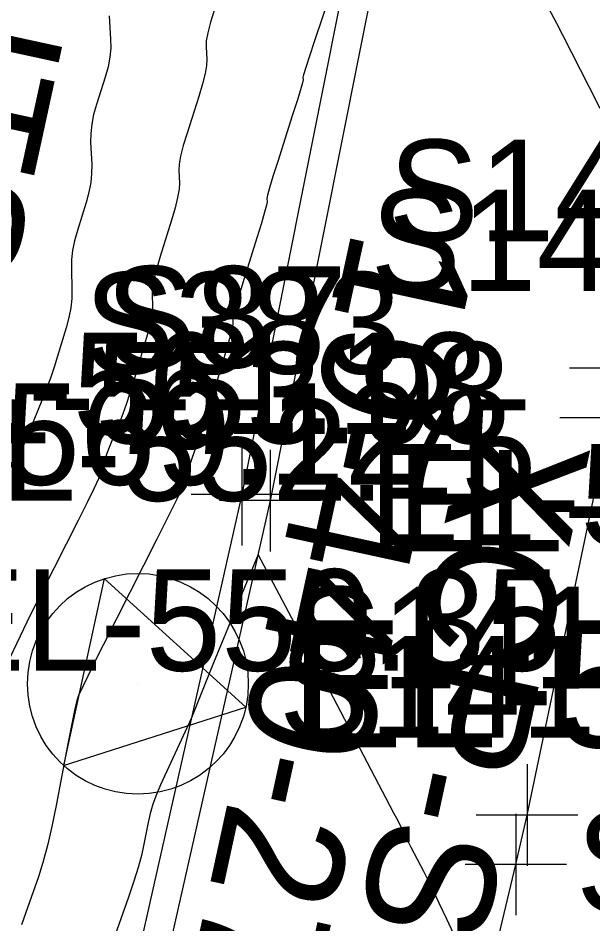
# Model space of a CAD drawing. Extents: x 1724534 to 1727318, y 657156 to 660047.
# Drawn here: x 1725626.97 to 1725649.61, y 659767.56 to 659803.25 of the extents above; entities that cross this region are included whole.
import ezdxf

# ---------------------------------------------------------------- set-up
doc = ezdxf.new("R2010")
doc.units = 0
for name, color, linetype in [('SURVEY - CONTOURS - Index with Text', 7, 'Continuous'), ('SURVEY - CONTOURS - Intermediate with optional Text', 7, 'Continuous'), ('SURVEY - CONTROL - Points - Elevations', 7, 'Continuous'), ('SURVEY - CONTROL with Text', 7, 'Continuous'), ('SURVEY - DTM - Breaklines', 7, 'Continuous'), ('SURVEY - DTM - Breaklines - Points - Elevations', 7, 'Continuous'), ('SURVEY - DTM - Breaklines - Points - Locators', 7, 'Continuous'), ('SURVEY - DTM - Breaklines - Points - Numbers', 7, 'Continuous'), ('SURVEY - NON-TRANSPORTATION - Features - Points - Elevations', 7, 'Continuous'), ('SURVEY - TRANSPORTATION - Features', 7, 'Continuous'), ('SURVEY - TRANSPORTATION - Features - Points - Elevations', 7, 'Continuous'), ('SURVEY - TRANSPORTATION - Features - Points - Locators', 7, 'Continuous'), ('SURVEY - TRANSPORTATION - Features - Points - Numbers', 7, 'Continuous'), ('SURVEY - TRANSPORTATION - Roads', 7, 'Continuous'), ('SURVEY - TRANSPORTATION - Roads - Points - Locators', 7, 'Continuous'), ('SURVEY - TRANSPORTATION - Roads - Points - Numbers', 7, 'Continuous'), ('SURVEY - UTILITIES - Poles and Miscellaneous - Points - Elevations', 7, 'Continuous'), ('SURVEY - UTILITIES - Poles and Miscellaneous with Text', 7, 'Continuous')]:
    doc.layers.add(name, color=color, linetype=linetype)

msp = doc.modelspace()

# ---------------------------------------------------------------- linework, layer by layer
at = {"layer": 'SURVEY - CONTOURS - Index with Text'}
msp.add_lwpolyline([(1725630.555, 659803.336), (1725630.616, 659802.423), (1725630.62, 659802.072), (1725630.586, 659801.706), (1725630.513, 659801.323), (1725630.403, 659800.925), (1725630.057, 659799.841), (1725629.945, 659799.444), (1725629.87, 659799.065), (1725629.831, 659798.705), (1725629.828, 659798.363), (1725629.87, 659797.475), (1725629.867, 659797.132), (1725629.829, 659796.768), (1725629.755, 659796.385), (1725629.645, 659795.981), (1725629.305, 659794.878), (1725629.194, 659794.475), (1725629.118, 659794.095), (1725629.076, 659793.736), (1725629.068, 659793.4), (1725629.093, 659792.533), (1725629.086, 659792.197), (1725629.044, 659791.836), (1725628.969, 659791.451), (1725628.86, 659791.043), (1725628.525, 659789.923), (1725628.392, 659789.499), (1725628.244, 659789.067), (1725628.081, 659788.628), (1725627.904, 659788.182), (1725627.413, 659786.981), (1725627.247, 659786.573), (1725627.12, 659786.25), (1725627.029, 659786.012), (1725626.977, 659785.859), (1725626.887, 659785.563)], dxfattribs=at)
at = {"layer": 'SURVEY - CONTOURS - Intermediate with optional Text'}
for points in [[(1725639.26, 659804.197), (1725638.648, 659802.353), (1725638.447, 659801.744), (1725638.304, 659801.299), (1725638.219, 659801.019), (1725638.193, 659800.904), (1725638.199, 659800.816), (1725638.174, 659800.702), (1725638.094, 659800.429), (1725637.96, 659799.994), (1725637.772, 659799.399), (1725637.197, 659797.598), (1725637.008, 659797.001), (1725636.875, 659796.56), (1725636.795, 659796.275), (1725636.77, 659796.146), (1725636.777, 659796.009), (1725636.753, 659795.881), (1725636.678, 659795.601), (1725636.552, 659795.169), (1725636.373, 659794.584), (1725635.829, 659792.82), (1725635.65, 659792.233), (1725635.524, 659791.794), (1725635.448, 659791.505), (1725635.424, 659791.364), (1725635.43, 659791.187), (1725635.407, 659791.047), (1725635.335, 659790.762), (1725635.214, 659790.331), (1725635.044, 659789.754), (1725634.525, 659788.022), (1725634.349, 659787.439), (1725634.21, 659786.991), (1725634.108, 659786.677), (1725634.044, 659786.498), (1725633.921, 659786.199), (1725633.874, 659786.077), (1725633.823, 659785.935), (1725633.77, 659785.773), (1725633.713, 659785.592), (1725633.559, 659785.081), (1725633.445, 659784.789), (1725633.219, 659784.297), (1725632.882, 659783.604), (1725632.434, 659782.711), (1725630.318, 659778.539), (1725630.018, 659777.944), (1725629.901, 659777.7), (1725629.352, 659776.557), (1725629.287, 659776.355), (1725629.193, 659775.959), (1725629.07, 659775.368), (1725628.917, 659774.582), (1725628.472, 659772.227), (1725628.302, 659771.389), (1725628.128, 659770.64), (1725627.95, 659769.98), (1725627.767, 659769.41), (1725627.273, 659768.008), (1725627.098, 659767.525)], [(1725647.568, 659804.213), (1725648.186, 659803.049), (1725648.434, 659802.568), (1725649.45, 659800.56), (1725649.888, 659799.698)], [(1725634.71, 659803.585), (1725634.553, 659803.085), (1725634.445, 659802.674), (1725634.385, 659802.352), (1725634.374, 659802.12), (1725634.407, 659801.619), (1725634.397, 659801.387), (1725634.34, 659801.067), (1725634.237, 659800.659), (1725634.087, 659800.162), (1725633.627, 659798.72), (1725633.477, 659798.223), (1725633.372, 659797.813), (1725633.313, 659797.49), (1725633.299, 659797.254), (1725633.323, 659796.742), (1725633.31, 659796.507), (1725633.254, 659796.185), (1725633.153, 659795.777), (1725633.009, 659795.282), (1725632.567, 659793.849), (1725632.422, 659793.354), (1725632.321, 659792.944), (1725632.262, 659792.62), (1725632.246, 659792.382), (1725632.261, 659791.86), (1725632.246, 659791.622), (1725632.19, 659791.299), (1725632.092, 659790.891), (1725631.952, 659790.399), (1725631.525, 659788.972), (1725631.37, 659788.469), (1725631.227, 659788.029), (1725631.095, 659787.653), (1725630.974, 659787.34), (1725630.667, 659786.59), (1725630.561, 659786.325), (1725630.472, 659786.093), (1725630.4, 659785.893), (1725630.345, 659785.725), (1725630.223, 659785.322), (1725630.133, 659785.092), (1725629.955, 659784.703), (1725629.689, 659784.156), (1725629.335, 659783.451), (1725627.915, 659780.652), (1725627.435, 659779.695), (1725627.313, 659779.447), (1725625.566, 659775.813)], [(1725645.323, 659764.613), (1725643.856, 659767.747), (1725643.564, 659768.367), (1725643.316, 659768.886), (1725643.111, 659769.303), (1725642.951, 659769.618), (1725642.454, 659770.57), (1725642.254, 659770.963), (1725641.949, 659771.588), (1725641.777, 659771.925), (1725639.09, 659777.038), (1725638.738, 659777.714), (1725638.258, 659778.643), (1725637.872, 659779.376), (1725636.421, 659782.108), (1725635.732, 659780.434), (1725635.143, 659778.987), (1725634.674, 659777.837), (1725633.802, 659775.67), (1725632.586, 659773.04), (1725632.417, 659772.649), (1725632.278, 659772.272), (1725632.168, 659771.907), (1725632.088, 659771.555), (1725631.914, 659770.636), (1725631.828, 659770.25), (1725631.699, 659769.784), (1725631.527, 659769.237), (1725631.313, 659768.609), (1725630.475, 659766.236)]]:
    msp.add_lwpolyline(points, dxfattribs=at)
at = {"layer": 'SURVEY - CONTROL with Text'}
for p, q in [((1725630.364, 659781.16), (1725628.763, 659773.797)), ((1725635.94, 659776.092), (1725630.364, 659781.16)), ((1725631.689, 659777.016), (1725631.689, 659777.016)), ((1725628.763, 659773.797), (1725635.94, 659776.092))]:
    msp.add_line(p, q, dxfattribs=at)
msp.add_circle((1725631.689, 659777.016), 4.35, dxfattribs=at)
at = {"layer": 'SURVEY - DTM - Breaklines'}
msp.add_lwpolyline([(1725639.982, 659805.546), (1725635.79, 659784.47), (1725629.921, 659758.494), (1725625.443, 659739.387), (1725624.054, 659734.362), (1725618.103, 659709.974), (1725612.874, 659685.67), (1725607.844, 659661.097), (1725602.477, 659636.589), (1725597.046, 659612.281)], dxfattribs=at)
at = {"layer": 'SURVEY - DTM - Breaklines - Points - Locators'}
for p, q in [((1725635.79, 659786.47), (1725635.79, 659782.47)), ((1725637.79, 659784.47), (1725633.79, 659784.47))]:
    msp.add_line(p, q, dxfattribs=at)
at = {"layer": 'SURVEY - TRANSPORTATION - Features'}
msp.add_lwpolyline([(1725641.101, 659805.349), (1725636.902, 659784.236), (1725631.028, 659758.231), (1725626.544, 659739.104), (1725625.155, 659734.079), (1725619.206, 659709.701), (1725613.974, 659685.384), (1725608.945, 659660.816), (1725603.581, 659636.317), (1725598.147, 659611.998)], dxfattribs=at)
at = {"layer": 'SURVEY - TRANSPORTATION - Features - Points - Locators'}
for p, q in [((1725636.902, 659786.236), (1725636.902, 659782.236)), ((1725638.902, 659784.236), (1725634.902, 659784.236))]:
    msp.add_line(p, q, dxfattribs=at)
at = {"layer": 'SURVEY - TRANSPORTATION - Roads'}
msp.add_lwpolyline([(1725603.37, 659597.283), (1725609.346, 659620.521), (1725610.838, 659626.331), (1725616.118, 659647.682), (1725616.609, 659649.621), (1725622.545, 659672.869), (1725623.043, 659674.805), (1725627.074, 659690.284), (1725627.572, 659692.221), (1725631.909, 659709.685), (1725632.405, 659711.621), (1725638.875, 659736.793), (1725639.344, 659738.736), (1725642.879, 659754.334), (1725646.579, 659769.894), (1725647.02, 659771.844), (1725650.31, 659787.495), (1725650.689, 659789.457), (1725652.957, 659801.236), (1725653.303, 659803.205)], dxfattribs=at)
at = {"layer": 'SURVEY - TRANSPORTATION - Roads - Points - Locators'}
for p, q in [((1725652.689, 659789.457), (1725648.689, 659789.457)), ((1725652.31, 659787.495), (1725648.31, 659787.495)), ((1725647.02, 659773.844), (1725647.02, 659769.844)), ((1725649.02, 659771.844), (1725645.02, 659771.844)), ((1725646.579, 659771.894), (1725646.579, 659767.894)), ((1725648.579, 659769.894), (1725644.579, 659769.894))]:
    msp.add_line(p, q, dxfattribs=at)

# ---------------------------------------------------------------- texts
at = {"layer": 'SURVEY - CONTROL - Points - Elevations'}
msp.add_text('EL-547.38', height=5, dxfattribs=at).set_placement((1725637.689, 659774.516))
at = {"layer": 'SURVEY - CONTROL with Text'}
for s, p in [('19-440-27', (1725640.165, 659795.061)), ('XCP-S27', (1725644.681, 659787.558))]:
    msp.add_text(s, height=5, rotation=257.7355, dxfattribs=at).set_placement(p)
at = {"layer": 'SURVEY - DTM - Breaklines - Points - Elevations'}
for s, p in [('EL-561.13', (1725620.798, 659786.854)), ('EL-569.12', (1725618.112, 659784.858)), ('EL-547.29', (1725640.79, 659782.47))]:
    msp.add_text(s, height=4, dxfattribs=at).set_placement(p)
at = {"layer": 'SURVEY - DTM - Breaklines - Points - Numbers'}
msp.add_text('S87', height=4, dxfattribs=at).set_placement((1725630.406, 659789.47))
at = {"layer": 'SURVEY - NON-TRANSPORTATION - Features - Points - Elevations'}
for s, p in [('EL-553.98', (1725621.679, 659786.487)), ('EL-552.75', (1725622.711, 659784.227))]:
    msp.add_text(s, height=4, dxfattribs=at).set_placement(p)
at = {"layer": 'SURVEY - TRANSPORTATION - Features - Points - Elevations'}
msp.add_text('EL-547.07', height=4, dxfattribs=at).set_placement((1725641.902, 659782.236))
at = {"layer": 'SURVEY - TRANSPORTATION - Features - Points - Numbers'}
msp.add_text('S383', height=4, dxfattribs=at).set_placement((1725629.566, 659789.236))
at = {"layer": 'SURVEY - TRANSPORTATION - Roads - Points - Numbers'}
for s, p in [('S1421', (1725641.559, 659794.457)), ('S1420', (1725640.849, 659792.495)), ('S1419', (1725637.717, 659776.844)), ('S1418', (1725637.244, 659774.894)), ('S1496', (1725648.948, 659768.003))]:
    msp.add_text(s, height=4, dxfattribs=at).set_placement(p)
at = {"layer": 'SURVEY - UTILITIES - Poles and Miscellaneous - Points - Elevations'}
msp.add_text('EL-550.35', height=4, dxfattribs=at).set_placement((1725623.671, 659777.53))
at = {"layer": 'SURVEY - UTILITIES - Poles and Miscellaneous with Text'}
msp.add_text('TDOT ITS', height=5, rotation=257.7355, dxfattribs=at).set_placement((1725628.208, 659823.374))

doc.saveas('drawing.dxf')
